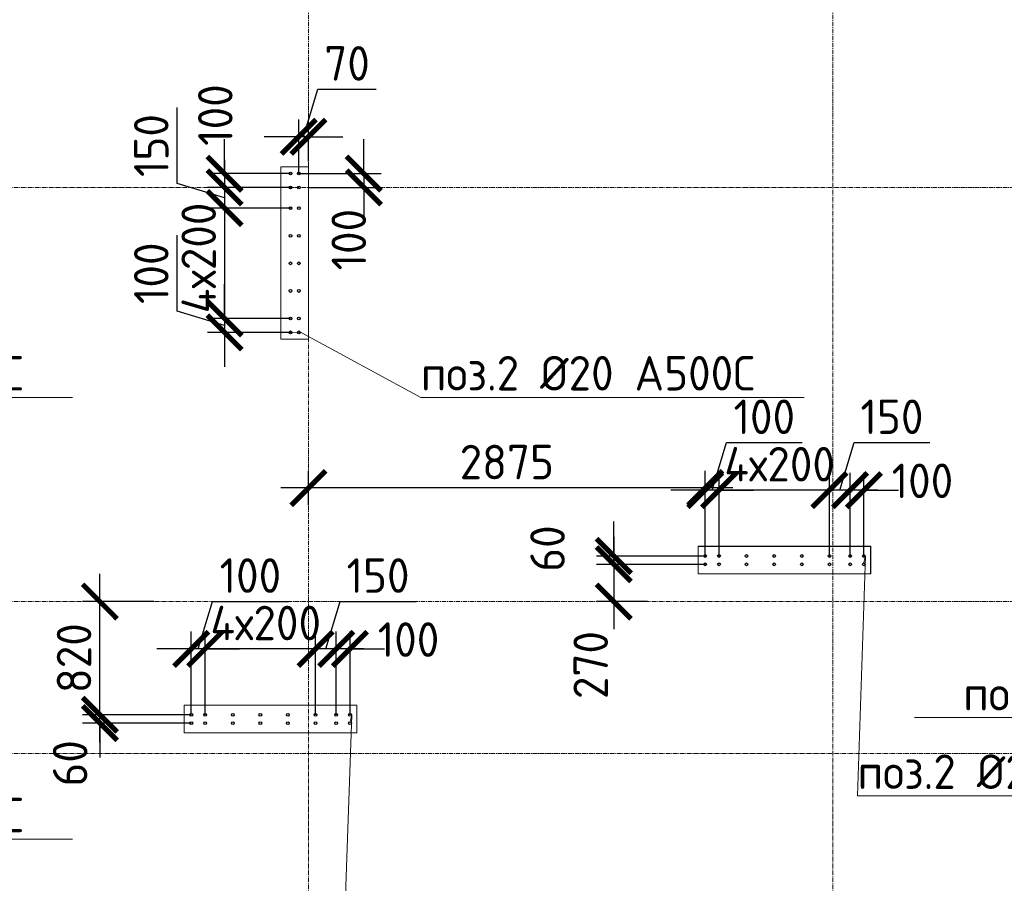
# Model space of a CAD drawing. Header units: millimetres. Extents: x 376598 to 1249954, y -318491 to -22134.
# Tile 432 of 444: x 1230703 to 1237837, y -225228 to -218972. Entities that reach past the tile are written whole.
import ezdxf
from ezdxf import colors
from ezdxf.entities.mleader import LeaderData, LeaderLine
from ezdxf.math import Vec2, Vec3

# ---------------------------------------------------------------- set-up
doc = ezdxf.new("R2010")
doc.units = ezdxf.units.MM
for name, pattern in [('01 Штриховая _4 мм_', [6, 3.5, -2.5]), ('______5', [1100, 800, -100, 100, -100]), ('HIDDEN2', [4.7625, 3.175, -1.5875]), ('осевая', [50.8, 31.75, -6.35, 6.35, -6.35])]:
    doc.linetypes.add(name, pattern=pattern)
for name, color, linetype, lineweight in [('1 Стены', 3, 'Continuous', 30), ('Оси', 40, '______5', 18), ('подоснова', 151, 'Continuous', 5), ('РАЗМЕРЫ', 1, 'Continuous', 9), ('СТЕНЫ', 3, 'Continuous', 30)]:
    doc.layers.add(name, color=color, linetype=linetype, lineweight=lineweight)
doc.styles.add('GOST-2.304_Type-B', font='GOST_Common.ttf')
doc.dimstyles.new('СПДС', dxfattribs={"dimscale": 100, "dimtxt": 2.5, "dimasz": 2.5, "dimexe": 1.25, "dimexo": 0, "dimtad": 1, "dimdec": 0, "dimtxsty": 'GOST-2.304_Type-B', "dimblk": 'ARCHTICK', "dimcen": 2.5, "dimdle": 2, "dimadec": 0, "dimazin": 2, "dimtfac": 0.75, "dimtdec": 0, "dimtmove": 1, "dimatfit": 3, "dimfxl": 1, "dimtolj": 1, "dimarcsym": 1})

# ---------------------------------------------------------------- blocks, each defined once
blk = doc.blocks.new('оси 2.2-2.3')
at = {"layer": 'Оси', "color": 16, "linetype": 'осевая', "lineweight": 0, "transparency": 33554687}
for p, q in [((511254.9, -104267.9), (511254.9, -134893.5)), ((515054.9, -104267.9), (515054.9, -134893.5)), ((468076.3, -113595.4), (524372.9, -113595.4)), ((468076.3, -116595.4), (524372.9, -116595.4)), ((468076.3, -117695.4), (524372.9, -117695.4))]:
    blk.add_line(p, q, dxfattribs=at)
blk = doc.blocks.new('стены тп')
at = {"layer": '1 Стены', "color": 252, "linetype": 'HIDDEN2', "lineweight": 0, "true_color": 0x939598}
for p, q in [((899270.3, -194475.6), (899190.3, -194475.6)), ((899190.3, -194475.6), (899190.3, -194595.6)), ((899390.3, -194475.6), (899270.3, -194475.6)), ((899390.3, -195725.6), (899390.3, -194475.6)), ((899190.3, -194595.6), (899190.3, -195725.6)), ((899190.3, -195725.6), (899310.3, -195725.6)), ((899310.3, -195725.6), (899390.3, -195725.6)), ((903464.2, -197225.5), (902214.2, -197225.5)), ((902214.2, -197225.5), (902214.2, -197425.5)), ((903464.2, -197425.5), (903464.2, -197225.5)), ((902214.2, -197425.5), (903464.2, -197425.5)), ((899740.6, -198375.6), (898490.6, -198375.6)), ((898490.6, -198375.6), (898490.6, -198575.6)), ((899740.6, -198575.6), (899740.6, -198375.6)), ((898490.6, -198575.6), (899740.6, -198575.6))]:
    blk.add_line(p, q, dxfattribs=at)
blk = doc.blocks.new('_None')
blk = doc.blocks.new('_ArchTick')
at = {"color": 0, "linetype": 'ByBlock', "const_width": 0.15}
blk.add_lwpolyline([(-0.5, -0.5), (0.5, 0.5)], dxfattribs=at)
blk = doc.blocks.new('*D3029')
at = {"layer": 'DEFPOINTS', "color": 0, "lineweight": 0, "transparency": 16777216}
for p in [(1232725.1, -219820), (1232794.6, -219998.9), (1232725.1, -220087.2, -360)]:
    blk.add_point(p, dxfattribs=at)
at = {"layer": 'РАЗМЕРЫ', "color": 0, "lineweight": -2, "transparency": 16777216}
for p, q in [((1232759.9, -219820), (1232863, -219476.2)), ((1232863, -219476.2), (1233286.9, -219476.2)), ((1232725.1, -220087.2), (1232725.1, -219695)), ((1232794.6, -219998.9), (1232794.6, -219695)), ((1232725.1, -219820), (1232475.1, -219820)), ((1232794.6, -219820), (1232725.1, -219820)), ((1232794.6, -219820), (1232725.1, -219820)), ((1232794.6, -219820), (1233044.6, -219820))]:
    blk.add_line(p, q, dxfattribs=at)
at = {"layer": 'РАЗМЕРЫ', "color": 0, "lineweight": -2, "transparency": 16777216, "xscale": 250, "yscale": 250, "zscale": 250}
blk.add_blockref('_ArchTick', (1232725.1, -219820), dxfattribs=at)
at = {"layer": 'РАЗМЕРЫ', "color": 0, "lineweight": -2, "transparency": 16777216, "xscale": 250, "yscale": 250, "zscale": 250, "rotation": 180}
blk.add_blockref('_ArchTick', (1232794.6, -219820), dxfattribs=at)
at = {"layer": 'РАЗМЕРЫ', "color": 0, "lineweight": 0, "transparency": 16777216, "insert": (1233075, -219288.7), "char_height": 250, "attachment_point": 5, "style": 'GOST-2.304_Type-B'}
blk.add_mtext('\\A1;70', dxfattribs=at)
blk = doc.blocks.new('*D3030')
at = {"layer": 'DEFPOINTS', "color": 0, "lineweight": 0, "transparency": 16777216}
for p in [(1232725.1, -220087.2), (1232794.6, -220187.2), (1233196.3, -220187.2)]:
    blk.add_point(p, dxfattribs=at)
at = {"layer": 'РАЗМЕРЫ', "color": 0, "lineweight": -2, "transparency": 16777216}
for p, q in [((1233196.3, -220087.2), (1233196.3, -219837.2)), ((1232725.1, -220087.2), (1233321.3, -220087.2)), ((1233196.3, -220087.2), (1233196.3, -220187.2)), ((1232794.6, -220187.2), (1233321.3, -220187.2)), ((1233196.3, -220187.2), (1233196.3, -220437.2))]:
    blk.add_line(p, q, dxfattribs=at)
at = {"layer": 'РАЗМЕРЫ', "color": 0, "lineweight": -2, "transparency": 16777216, "xscale": 250, "yscale": 250, "zscale": 250}
for p, rotation in [((1233196.3, -220087.2), 270), ((1233196.3, -220187.2), 90)]:
    blk.add_blockref('_ArchTick', p, dxfattribs=dict(at, rotation=rotation))
at = {"layer": 'РАЗМЕРЫ', "color": 0, "lineweight": 0, "transparency": 16777216, "insert": (1233087.5, -220565.7), "char_height": 250, "attachment_point": 5, "rotation": 90, "style": 'GOST-2.304_Type-B'}
blk.add_mtext('\\A1;100', dxfattribs=at)
blk = doc.blocks.new('*D3031')
at = {"layer": 'DEFPOINTS', "color": 0, "lineweight": 0, "transparency": 16777216}
for p in [(1232795.1, -222364.1), (1232795.1, -222489.1, -360), (1235670.1, -222857.2)]:
    blk.add_point(p, dxfattribs=at)
at = {"layer": 'РАЗМЕРЫ', "color": 0, "lineweight": -2, "transparency": 16777216}
for p, q in [((1232795.1, -222489.1), (1232795.1, -222239.1)), ((1235670.1, -222857.2), (1235670.1, -222239.1)), ((1235870.1, -222364.1), (1232595.1, -222364.1))]:
    blk.add_line(p, q, dxfattribs=at)
at = {"layer": 'РАЗМЕРЫ', "color": 0, "lineweight": -2, "transparency": 16777216, "xscale": 250, "yscale": 250, "zscale": 250, "rotation": 180}
blk.add_blockref('_ArchTick', (1232795.1, -222364.1), dxfattribs=at)
at = {"layer": 'РАЗМЕРЫ', "color": 0, "lineweight": -2, "transparency": 16777216, "xscale": 250, "yscale": 250, "zscale": 250}
blk.add_blockref('_ArchTick', (1235670.1, -222364.1), dxfattribs=at)
at = {"layer": 'РАЗМЕРЫ', "color": 0, "lineweight": 0, "transparency": 16777216, "insert": (1234232.6, -222176.6), "char_height": 250, "attachment_point": 5, "style": 'GOST-2.304_Type-B'}
blk.add_mtext('\\A1;2875', dxfattribs=at)
blk = doc.blocks.new('*D3081')
at = {"layer": 'DEFPOINTS', "color": 0, "lineweight": 0, "transparency": 16777216}
for p in [(1235007.8, -222857.2), (1235670.1, -222857.2), (1235670.1, -222917.5)]:
    blk.add_point(p, dxfattribs=at)
at = {"layer": 'РАЗМЕРЫ', "color": 0, "lineweight": -2, "transparency": 16777216}
for p, q in [((1235007.8, -222857.2), (1235007.8, -222607.2)), ((1235670.1, -222857.2), (1234882.8, -222857.2)), ((1235007.8, -222917.5), (1235007.8, -222857.2)), ((1235670.1, -222917.5), (1234882.8, -222917.5)), ((1235007.8, -222917.5), (1235007.8, -223167.5))]:
    blk.add_line(p, q, dxfattribs=at)
at = {"layer": 'РАЗМЕРЫ', "color": 0, "lineweight": -2, "transparency": 16777216, "xscale": 250, "yscale": 250, "zscale": 250}
for p, rotation in [((1235007.8, -222857.2), 270), ((1235007.8, -222917.5), 90)]:
    blk.add_blockref('_ArchTick', p, dxfattribs=dict(at, rotation=rotation))
at = {"layer": 'РАЗМЕРЫ', "color": 0, "lineweight": 0, "transparency": 16777216, "insert": (1234527.8, -222802.9), "char_height": 250, "attachment_point": 5, "rotation": 90, "style": 'GOST-2.304_Type-B'}
blk.add_mtext('\\A1;60', dxfattribs=at)
blk = doc.blocks.new('*D3350')
at = {"layer": 'DEFPOINTS', "color": 0, "lineweight": 0, "transparency": 16777216}
for p in [(1236720.1, -222379.8), (1236720.1, -222857.2), (1236820.1, -222857.2)]:
    blk.add_point(p, dxfattribs=at)
at = {"layer": 'РАЗМЕРЫ', "color": 0, "lineweight": -2, "transparency": 16777216}
for p, q in [((1236720.1, -222857.2), (1236720.1, -222254.8)), ((1236820.1, -222857.2), (1236820.1, -222254.8)), ((1236720.1, -222379.8), (1236470.1, -222379.8)), ((1236820.1, -222379.8), (1236720.1, -222379.8)), ((1236820.1, -222379.8), (1237070.1, -222379.8))]:
    blk.add_line(p, q, dxfattribs=at)
at = {"layer": 'РАЗМЕРЫ', "color": 0, "lineweight": -2, "transparency": 16777216, "xscale": 250, "yscale": 250, "zscale": 250}
blk.add_blockref('_ArchTick', (1236720.1, -222379.8), dxfattribs=at)
at = {"layer": 'РАЗМЕРЫ', "color": 0, "lineweight": -2, "transparency": 16777216, "xscale": 250, "yscale": 250, "zscale": 250, "rotation": 180}
blk.add_blockref('_ArchTick', (1236820.1, -222379.8), dxfattribs=at)
at = {"layer": 'РАЗМЕРЫ', "color": 0, "lineweight": 0, "transparency": 16777216, "insert": (1237244, -222312.5), "char_height": 250, "attachment_point": 5, "style": 'GOST-2.304_Type-B'}
blk.add_mtext('\\A1;100', dxfattribs=at)
blk = doc.blocks.new('*D3351')
at = {"layer": 'DEFPOINTS', "color": 0, "lineweight": 0, "transparency": 16777216}
for p in [(1236570.1, -222379.8), (1236570.1, -222857.2), (1236720.1, -222857.2)]:
    blk.add_point(p, dxfattribs=at)
at = {"layer": 'РАЗМЕРЫ', "color": 0, "lineweight": -2, "transparency": 16777216}
for p, q in [((1236645.1, -222379.8), (1236748.2, -222036.1)), ((1236748.2, -222036.1), (1237298.2, -222036.1)), ((1236570.1, -222857.2), (1236570.1, -222254.8)), ((1236720.1, -222857.2), (1236720.1, -222254.8)), ((1236920.1, -222379.8), (1236370.1, -222379.8))]:
    blk.add_line(p, q, dxfattribs=at)
at = {"layer": 'РАЗМЕРЫ', "color": 0, "lineweight": -2, "transparency": 16777216, "xscale": 250, "yscale": 250, "zscale": 250, "rotation": 180}
blk.add_blockref('_ArchTick', (1236570.1, -222379.8), dxfattribs=at)
at = {"layer": 'РАЗМЕРЫ', "color": 0, "lineweight": -2, "transparency": 16777216, "xscale": 250, "yscale": 250, "zscale": 250}
blk.add_blockref('_ArchTick', (1236720.1, -222379.8), dxfattribs=at)
at = {"layer": 'РАЗМЕРЫ', "color": 0, "lineweight": 0, "transparency": 16777216, "insert": (1237023.2, -221848.6), "char_height": 250, "attachment_point": 5, "style": 'GOST-2.304_Type-B'}
blk.add_mtext('\\A1;150', dxfattribs=at)
blk = doc.blocks.new('*D3352')
at = {"layer": 'DEFPOINTS', "color": 0, "lineweight": 0, "transparency": 16777216}
for p in [(1235770.1, -222379.8), (1235770.1, -222857.2), (1236570.1, -222857.2)]:
    blk.add_point(p, dxfattribs=at)
at = {"layer": 'РАЗМЕРЫ', "color": 0, "lineweight": -2, "transparency": 16777216}
for p, q in [((1235770.1, -222857.2), (1235770.1, -222254.8)), ((1236570.1, -222857.2), (1236570.1, -222254.8)), ((1236770.1, -222379.8), (1235570.1, -222379.8))]:
    blk.add_line(p, q, dxfattribs=at)
at = {"layer": 'РАЗМЕРЫ', "color": 0, "lineweight": -2, "transparency": 16777216, "xscale": 250, "yscale": 250, "zscale": 250, "rotation": 180}
blk.add_blockref('_ArchTick', (1235770.1, -222379.8), dxfattribs=at)
at = {"layer": 'РАЗМЕРЫ', "color": 0, "lineweight": -2, "transparency": 16777216, "xscale": 250, "yscale": 250, "zscale": 250}
blk.add_blockref('_ArchTick', (1236570.1, -222379.8), dxfattribs=at)
at = {"layer": 'РАЗМЕРЫ', "color": 0, "lineweight": 0, "transparency": 16777216, "insert": (1236209.1, -222192.3), "char_height": 250, "attachment_point": 5, "style": 'GOST-2.304_Type-B'}
blk.add_mtext('\\A1;4х200', dxfattribs=at)
blk = doc.blocks.new('*D3353')
at = {"layer": 'DEFPOINTS', "color": 0, "lineweight": 0, "transparency": 16777216}
for p in [(1235670.1, -222379.8), (1235670.1, -222857.2), (1235770.1, -222857.2)]:
    blk.add_point(p, dxfattribs=at)
at = {"layer": 'РАЗМЕРЫ', "color": 0, "lineweight": -2, "transparency": 16777216}
for p, q in [((1235720.1, -222379.8), (1235823.2, -222036.1)), ((1235823.2, -222036.1), (1236373.2, -222036.1)), ((1235670.1, -222857.2), (1235670.1, -222254.8)), ((1235770.1, -222857.2), (1235770.1, -222254.8)), ((1235670.1, -222379.8), (1235420.1, -222379.8)), ((1235770.1, -222379.8), (1235670.1, -222379.8)), ((1235770.1, -222379.8), (1235670.1, -222379.8)), ((1235770.1, -222379.8), (1236020.1, -222379.8))]:
    blk.add_line(p, q, dxfattribs=at)
at = {"layer": 'РАЗМЕРЫ', "color": 0, "lineweight": -2, "transparency": 16777216, "xscale": 250, "yscale": 250, "zscale": 250}
blk.add_blockref('_ArchTick', (1235670.1, -222379.8), dxfattribs=at)
at = {"layer": 'РАЗМЕРЫ', "color": 0, "lineweight": -2, "transparency": 16777216, "xscale": 250, "yscale": 250, "zscale": 250, "rotation": 180}
blk.add_blockref('_ArchTick', (1235770.1, -222379.8), dxfattribs=at)
at = {"layer": 'РАЗМЕРЫ', "color": 0, "lineweight": 0, "transparency": 16777216, "insert": (1236098.2, -221848.6), "char_height": 250, "attachment_point": 5, "style": 'GOST-2.304_Type-B'}
blk.add_mtext('\\A1;100', dxfattribs=at)
blk = doc.blocks.new('*D3034')
at = {"layer": 'DEFPOINTS', "color": 0, "lineweight": 0, "transparency": 16777216}
for p in [(1231284.2, -224007.3), (1231946.5, -224007.3), (1231946.5, -224067.6)]:
    blk.add_point(p, dxfattribs=at)
at = {"layer": 'РАЗМЕРЫ', "color": 0, "lineweight": -2, "transparency": 16777216}
for p, q in [((1231284.2, -224007.3), (1231284.2, -223757.3)), ((1231946.5, -224007.3), (1231159.2, -224007.3)), ((1231284.2, -224067.6), (1231284.2, -224007.3)), ((1231946.5, -224067.6), (1231159.2, -224067.6)), ((1231284.2, -224067.6), (1231284.2, -224317.6))]:
    blk.add_line(p, q, dxfattribs=at)
at = {"layer": 'РАЗМЕРЫ', "color": 0, "lineweight": -2, "transparency": 16777216, "xscale": 250, "yscale": 250, "zscale": 250}
for p, rotation in [((1231284.2, -224007.3), 270), ((1231284.2, -224067.6), 90)]:
    blk.add_blockref('_ArchTick', p, dxfattribs=dict(at, rotation=rotation))
at = {"layer": 'РАЗМЕРЫ', "color": 0, "lineweight": 0, "transparency": 16777216, "insert": (1231068.1, -224358.9), "char_height": 250, "attachment_point": 5, "rotation": 90, "style": 'GOST-2.304_Type-B'}
blk.add_mtext('\\A1;60', dxfattribs=at)
blk = doc.blocks.new('*D3284')
at = {"layer": 'DEFPOINTS', "color": 0, "lineweight": 0, "transparency": 16777216}
for p in [(1232996.5, -223529.9), (1232996.5, -224007.3), (1233096.5, -224007.3)]:
    blk.add_point(p, dxfattribs=at)
at = {"layer": 'РАЗМЕРЫ', "color": 0, "lineweight": -2, "transparency": 16777216}
for p, q in [((1232996.5, -224007.3), (1232996.5, -223404.9)), ((1233096.5, -224007.3), (1233096.5, -223404.9)), ((1232996.5, -223529.9), (1232746.5, -223529.9)), ((1233096.5, -223529.9), (1232996.5, -223529.9)), ((1233096.5, -223529.9), (1233346.5, -223529.9))]:
    blk.add_line(p, q, dxfattribs=at)
at = {"layer": 'РАЗМЕРЫ', "color": 0, "lineweight": -2, "transparency": 16777216, "xscale": 250, "yscale": 250, "zscale": 250}
blk.add_blockref('_ArchTick', (1232996.5, -223529.9), dxfattribs=at)
at = {"layer": 'РАЗМЕРЫ', "color": 0, "lineweight": -2, "transparency": 16777216, "xscale": 250, "yscale": 250, "zscale": 250, "rotation": 180}
blk.add_blockref('_ArchTick', (1233096.5, -223529.9), dxfattribs=at)
at = {"layer": 'РАЗМЕРЫ', "color": 0, "lineweight": 0, "transparency": 16777216, "insert": (1233520.4, -223462.6), "char_height": 250, "attachment_point": 5, "style": 'GOST-2.304_Type-B'}
blk.add_mtext('\\A1;100', dxfattribs=at)
blk = doc.blocks.new('*D3285')
at = {"layer": 'DEFPOINTS', "color": 0, "lineweight": 0, "transparency": 16777216}
for p in [(1232846.5, -223529.9), (1232846.5, -224007.3), (1232996.5, -224007.3)]:
    blk.add_point(p, dxfattribs=at)
at = {"layer": 'РАЗМЕРЫ', "color": 0, "lineweight": -2, "transparency": 16777216}
for p, q in [((1232921.5, -223529.9), (1233024.6, -223186.2)), ((1233024.6, -223186.2), (1233574.6, -223186.2)), ((1232846.5, -224007.3), (1232846.5, -223404.9)), ((1232996.5, -224007.3), (1232996.5, -223404.9)), ((1233196.5, -223529.9), (1232646.5, -223529.9))]:
    blk.add_line(p, q, dxfattribs=at)
at = {"layer": 'РАЗМЕРЫ', "color": 0, "lineweight": -2, "transparency": 16777216, "xscale": 250, "yscale": 250, "zscale": 250, "rotation": 180}
blk.add_blockref('_ArchTick', (1232846.5, -223529.9), dxfattribs=at)
at = {"layer": 'РАЗМЕРЫ', "color": 0, "lineweight": -2, "transparency": 16777216, "xscale": 250, "yscale": 250, "zscale": 250}
blk.add_blockref('_ArchTick', (1232996.5, -223529.9), dxfattribs=at)
at = {"layer": 'РАЗМЕРЫ', "color": 0, "lineweight": 0, "transparency": 16777216, "insert": (1233299.6, -222998.7), "char_height": 250, "attachment_point": 5, "style": 'GOST-2.304_Type-B'}
blk.add_mtext('\\A1;150', dxfattribs=at)
blk = doc.blocks.new('*D3286')
at = {"layer": 'DEFPOINTS', "color": 0, "lineweight": 0, "transparency": 16777216}
for p in [(1232046.5, -223529.9), (1232046.5, -224007.3), (1232846.5, -224007.3)]:
    blk.add_point(p, dxfattribs=at)
at = {"layer": 'РАЗМЕРЫ', "color": 0, "lineweight": -2, "transparency": 16777216}
for p, q in [((1232046.5, -224007.3), (1232046.5, -223404.9)), ((1232846.5, -224007.3), (1232846.5, -223404.9)), ((1233046.5, -223529.9), (1231846.5, -223529.9))]:
    blk.add_line(p, q, dxfattribs=at)
at = {"layer": 'РАЗМЕРЫ', "color": 0, "lineweight": -2, "transparency": 16777216, "xscale": 250, "yscale": 250, "zscale": 250, "rotation": 180}
blk.add_blockref('_ArchTick', (1232046.5, -223529.9), dxfattribs=at)
at = {"layer": 'РАЗМЕРЫ', "color": 0, "lineweight": -2, "transparency": 16777216, "xscale": 250, "yscale": 250, "zscale": 250}
blk.add_blockref('_ArchTick', (1232846.5, -223529.9), dxfattribs=at)
at = {"layer": 'РАЗМЕРЫ', "color": 0, "lineweight": 0, "transparency": 16777216, "insert": (1232485.5, -223342.4), "char_height": 250, "attachment_point": 5, "style": 'GOST-2.304_Type-B'}
blk.add_mtext('\\A1;4х200', dxfattribs=at)
blk = doc.blocks.new('*D3287')
at = {"layer": 'DEFPOINTS', "color": 0, "lineweight": 0, "transparency": 16777216}
for p in [(1231946.5, -223529.9), (1231946.5, -224007.3), (1232046.5, -224007.3)]:
    blk.add_point(p, dxfattribs=at)
at = {"layer": 'РАЗМЕРЫ', "color": 0, "lineweight": -2, "transparency": 16777216}
for p, q in [((1231996.5, -223529.9), (1232099.6, -223186.2)), ((1232099.6, -223186.2), (1232649.6, -223186.2)), ((1231946.5, -224007.3), (1231946.5, -223404.9)), ((1232046.5, -224007.3), (1232046.5, -223404.9)), ((1231946.5, -223529.9), (1231696.5, -223529.9)), ((1232046.5, -223529.9), (1231946.5, -223529.9)), ((1232046.5, -223529.9), (1231946.5, -223529.9)), ((1232046.5, -223529.9), (1232296.5, -223529.9))]:
    blk.add_line(p, q, dxfattribs=at)
at = {"layer": 'РАЗМЕРЫ', "color": 0, "lineweight": -2, "transparency": 16777216, "xscale": 250, "yscale": 250, "zscale": 250}
blk.add_blockref('_ArchTick', (1231946.5, -223529.9), dxfattribs=at)
at = {"layer": 'РАЗМЕРЫ', "color": 0, "lineweight": -2, "transparency": 16777216, "xscale": 250, "yscale": 250, "zscale": 250, "rotation": 180}
blk.add_blockref('_ArchTick', (1232046.5, -223529.9), dxfattribs=at)
at = {"layer": 'РАЗМЕРЫ', "color": 0, "lineweight": 0, "transparency": 16777216, "insert": (1232374.6, -222998.7), "char_height": 250, "attachment_point": 5, "style": 'GOST-2.304_Type-B'}
blk.add_mtext('\\A1;100', dxfattribs=at)
blk = doc.blocks.new('*D3036')
at = {"layer": 'DEFPOINTS', "color": 0, "lineweight": 0, "transparency": 16777216}
for p in [(1235670.1, -222917.5, 360), (1235007.8, -223187.2), (1235250.9, -223187.2)]:
    blk.add_point(p, dxfattribs=at)
at = {"layer": 'РАЗМЕРЫ', "color": 0, "lineweight": -2, "transparency": 16777216}
for p, q in [((1235007.8, -222717.5), (1235007.8, -223387.2)), ((1235670.1, -222917.5), (1234882.8, -222917.5)), ((1235250.9, -223187.2), (1234882.8, -223187.2))]:
    blk.add_line(p, q, dxfattribs=at)
at = {"layer": 'РАЗМЕРЫ', "color": 0, "lineweight": -2, "transparency": 16777216, "xscale": 250, "yscale": 250, "zscale": 250}
for p, rotation in [((1235007.8, -222917.5), 90), ((1235007.8, -223187.2), 270)]:
    blk.add_blockref('_ArchTick', p, dxfattribs=dict(at, rotation=rotation))
at = {"layer": 'РАЗМЕРЫ', "color": 0, "lineweight": 0, "transparency": 16777216, "insert": (1234840.5, -223647), "char_height": 250, "attachment_point": 5, "rotation": 90, "style": 'GOST-2.304_Type-B'}
blk.add_mtext('\\A1;270', dxfattribs=at)
blk = doc.blocks.new('*D3038')
at = {"layer": 'DEFPOINTS', "color": 0, "lineweight": 0, "transparency": 16777216}
for p in [(1232665, -220087.2), (1232187.6, -220187.2), (1232665, -220187.2)]:
    blk.add_point(p, dxfattribs=at)
at = {"layer": 'РАЗМЕРЫ', "color": 0, "lineweight": -2, "transparency": 16777216}
for p, q in [((1232187.6, -220087.2), (1232187.6, -219837.2)), ((1232665, -220087.2), (1232062.6, -220087.2)), ((1232187.6, -220087.2), (1232187.6, -220187.2)), ((1232665, -220187.2), (1232062.6, -220187.2)), ((1232187.6, -220187.2), (1232187.6, -220437.2))]:
    blk.add_line(p, q, dxfattribs=at)
at = {"layer": 'РАЗМЕРЫ', "color": 0, "lineweight": -2, "transparency": 16777216, "xscale": 250, "yscale": 250, "zscale": 250}
for p, rotation in [((1232187.6, -220087.2), 270), ((1232187.6, -220187.2), 90)]:
    blk.add_blockref('_ArchTick', p, dxfattribs=dict(at, rotation=rotation))
at = {"layer": 'РАЗМЕРЫ', "color": 0, "lineweight": 0, "transparency": 16777216, "insert": (1232120.3, -219663.2), "char_height": 250, "attachment_point": 5, "rotation": 90, "style": 'GOST-2.304_Type-B'}
blk.add_mtext('\\A1;100', dxfattribs=at)
blk = doc.blocks.new('*D3039')
at = {"layer": 'DEFPOINTS', "color": 0, "lineweight": 0, "transparency": 16777216}
for p in [(1232665, -220187.2), (1232187.6, -220337.2), (1232665, -220337.2)]:
    blk.add_point(p, dxfattribs=at)
at = {"layer": 'РАЗМЕРЫ', "color": 0, "lineweight": -2, "transparency": 16777216}
for p, q in [((1231843.9, -220159), (1231843.9, -219609)), ((1232187.6, -219987.2), (1232187.6, -220537.2)), ((1232187.6, -220262.2), (1231843.9, -220159)), ((1232665, -220187.2), (1232062.6, -220187.2)), ((1232665, -220337.2), (1232062.6, -220337.2))]:
    blk.add_line(p, q, dxfattribs=at)
at = {"layer": 'РАЗМЕРЫ', "color": 0, "lineweight": -2, "transparency": 16777216, "xscale": 250, "yscale": 250, "zscale": 250}
for p, rotation in [((1232187.6, -220187.2), 90), ((1232187.6, -220337.2), 270)]:
    blk.add_blockref('_ArchTick', p, dxfattribs=dict(at, rotation=rotation))
at = {"layer": 'РАЗМЕРЫ', "color": 0, "lineweight": 0, "transparency": 16777216, "insert": (1231656.4, -219884), "char_height": 250, "attachment_point": 5, "rotation": 90, "style": 'GOST-2.304_Type-B'}
blk.add_mtext('\\A1;150', dxfattribs=at)
blk = doc.blocks.new('*D3040')
at = {"layer": 'DEFPOINTS', "color": 0, "lineweight": 0, "transparency": 16777216}
for p in [(1232665, -220337.2), (1232187.6, -221137.2), (1232665, -221137.2)]:
    blk.add_point(p, dxfattribs=at)
at = {"layer": 'РАЗМЕРЫ', "color": 0, "lineweight": -2, "transparency": 16777216}
for p, q in [((1232187.6, -220137.2), (1232187.6, -221337.2)), ((1232665, -220337.2), (1232062.6, -220337.2)), ((1232665, -221137.2), (1232062.6, -221137.2))]:
    blk.add_line(p, q, dxfattribs=at)
at = {"layer": 'РАЗМЕРЫ', "color": 0, "lineweight": -2, "transparency": 16777216, "xscale": 250, "yscale": 250, "zscale": 250}
for p, rotation in [((1232187.6, -220337.2), 90), ((1232187.6, -221137.2), 270)]:
    blk.add_blockref('_ArchTick', p, dxfattribs=dict(at, rotation=rotation))
at = {"layer": 'РАЗМЕРЫ', "color": 0, "lineweight": 0, "transparency": 16777216, "insert": (1232000.1, -220698.2), "char_height": 250, "attachment_point": 5, "rotation": 90, "style": 'GOST-2.304_Type-B'}
blk.add_mtext('\\A1;4х200', dxfattribs=at)
blk = doc.blocks.new('*D3041')
at = {"layer": 'DEFPOINTS', "color": 0, "lineweight": 0, "transparency": 16777216}
for p in [(1232665, -221137.2), (1232187.6, -221237.2), (1232665, -221237.2)]:
    blk.add_point(p, dxfattribs=at)
at = {"layer": 'РАЗМЕРЫ', "color": 0, "lineweight": -2, "transparency": 16777216}
for p, q in [((1231843.9, -221084), (1231843.9, -220534)), ((1232187.6, -221137.2), (1232187.6, -220887.2)), ((1232187.6, -221187.2), (1231843.9, -221084)), ((1232665, -221137.2), (1232062.6, -221137.2)), ((1232187.6, -221137.2), (1232187.6, -221237.2)), ((1232187.6, -221137.2), (1232187.6, -221237.2)), ((1232665, -221237.2), (1232062.6, -221237.2)), ((1232187.6, -221237.2), (1232187.6, -221487.2))]:
    blk.add_line(p, q, dxfattribs=at)
at = {"layer": 'РАЗМЕРЫ', "color": 0, "lineweight": -2, "transparency": 16777216, "xscale": 250, "yscale": 250, "zscale": 250}
for p, rotation in [((1232187.6, -221137.2), 270), ((1232187.6, -221237.2), 90)]:
    blk.add_blockref('_ArchTick', p, dxfattribs=dict(at, rotation=rotation))
at = {"layer": 'РАЗМЕРЫ', "color": 0, "lineweight": 0, "transparency": 16777216, "insert": (1231656.4, -220809), "char_height": 250, "attachment_point": 5, "rotation": 90, "style": 'GOST-2.304_Type-B'}
blk.add_mtext('\\A1;100', dxfattribs=at)
blk = doc.blocks.new('стены  тп')
at = {"layer": 'СТЕНЫ', "color": 251, "linetype": '01 Штриховая _4 мм_', "lineweight": 0, "true_color": 0x636466}
for p, q in [((579392, -323575.7, 3100), (579312, -323575.7, 3100)), ((579312, -323575.7, 3100), (579312, -323695.7, 3100)), ((579512, -323575.7, 3100), (579392, -323575.7, 3100)), ((579512, -324825.7, 3100), (579512, -323575.7, 3100)), ((579312, -323695.7, 3100), (579312, -324825.7, 3100)), ((579312, -324825.7, 3100), (579432, -324825.7, 3100)), ((579432, -324825.7, 3100), (579512, -324825.7, 3100)), ((583586.9, -326325.6, 3100), (582336.9, -326325.6, 3100)), ((582336.9, -326325.6, 3100), (582336.9, -326525.6, 3100)), ((583586.9, -326525.6, 3100), (583586.9, -326325.6, 3100)), ((582336.9, -326525.6, 3100), (583586.9, -326525.6, 3100)), ((579862.3, -327475.7, 3100), (578612.3, -327475.7, 3100)), ((578612.3, -327475.7, 3100), (578612.3, -327675.7, 3100)), ((579862.3, -327675.7, 3100), (579862.3, -327475.7, 3100)), ((578612.3, -327675.7, 3100), (579862.3, -327675.7, 3100))]:
    blk.add_line(p, q, dxfattribs=at)
blk = doc.blocks.new('*D3498')
at = {"layer": 'DEFPOINTS', "color": 0, "lineweight": 0, "transparency": 16777216}
for p in [(1231284.2, -223187.2), (1231675.3, -223187.2), (1231861.2, -224007.3, 360)]:
    blk.add_point(p, dxfattribs=at)
at = {"layer": 'РАЗМЕРЫ', "color": 0, "lineweight": -2, "transparency": 16777216}
for p, q in [((1231284.2, -224207.3), (1231284.2, -222987.2)), ((1231675.3, -223187.2), (1231159.2, -223187.2)), ((1231861.2, -224007.3), (1231159.2, -224007.3))]:
    blk.add_line(p, q, dxfattribs=at)
at = {"layer": 'РАЗМЕРЫ', "color": 0, "lineweight": -2, "transparency": 16777216, "xscale": 250, "yscale": 250, "zscale": 250}
for p, rotation in [((1231284.2, -223187.2), 90), ((1231284.2, -224007.3), 270)]:
    blk.add_blockref('_ArchTick', p, dxfattribs=dict(at, rotation=rotation))
at = {"layer": 'РАЗМЕРЫ', "color": 0, "lineweight": 0, "transparency": 16777216, "insert": (1231096.7, -223597.2), "char_height": 250, "attachment_point": 5, "rotation": 90, "style": 'GOST-2.304_Type-B'}
blk.add_mtext('\\A1;820', dxfattribs=at)

msp = doc.modelspace()

# ---------------------------------------------------------------- linework, layer by layer
at = {"layer": '1 Стены', "color": 252, "lineweight": 0, "true_color": 0x939598}
for p, q in [((1232794.9, -220037.2), (1232594.8, -220037.2)), ((1232594.8, -220037.2), (1232794.8, -220037.2)), ((1232794.8, -221287.2), (1232794.8, -220037.2)), ((1232794.8, -220037.2), (1232794.8, -221287.2)), ((1232794.9, -221287.2), (1232794.9, -220037.2)), ((1232594.8, -221287.2), (1232794.9, -221287.2)), ((1232794.8, -221287.2), (1232594.8, -221287.2)), ((1232794.8, -221287.2), (1232594.8, -221287.2)), ((1236870.1, -222787.2), (1235620.1, -222787.2)), ((1235620.1, -222787.2), (1235620.1, -222987.2)), ((1235620.1, -222987.2), (1235620.1, -222787.2)), ((1236870.1, -222987.2), (1236870.1, -222787.2)), ((1235620.1, -222987.2), (1236870.1, -222987.2)), ((1233145, -223937.2), (1231895, -223937.2)), ((1231895, -223937.2), (1231895, -224137.2)), ((1231895, -224137.2), (1231895, -223937.2)), ((1233145, -224137.2), (1233145, -223937.2)), ((1231895, -224137.2), (1233145, -224137.2))]:
    msp.add_line(p, q, dxfattribs=at)
at = {"layer": 'РАЗМЕРЫ', "color": 1}
msp.add_line((1231895, -223937.2), (1233145, -223937.2), dxfattribs=at)
at = {"layer": 'РАЗМЕРЫ', "color": 6, "linetype": 'Continuous', "lineweight": 30}
for centre in [(1232665, -220087.2), (1232725.3, -220087.2), (1232665, -220187.2), (1232725.3, -220187.2), (1232665, -220337.2), (1232725.3, -220337.2), (1232665, -220537.2), (1232725.3, -220537.2), (1232665, -220737.2), (1232725.3, -220737.2), (1232665, -220937.2), (1232725.3, -220937.2), (1232665, -221137.2), (1232725.3, -221137.2), (1232665, -221237.2), (1232725.3, -221237.2), (1235670.1, -222857.2), (1235770.1, -222857.2), (1235970.1, -222857.2), (1236170.1, -222857.2), (1236370.1, -222857.2), (1236570.1, -222857.2), (1236720.1, -222857.2), (1236820.1, -222857.2), (1235670.1, -222917.5), (1235770.1, -222917.5), (1235970.1, -222917.5), (1236170.1, -222917.5), (1236370.1, -222917.5), (1236570.1, -222917.5), (1236720.1, -222917.5), (1236820.1, -222917.5), (1231946.5, -224007.3), (1232046.5, -224007.3), (1232246.5, -224007.3), (1232446.5, -224007.3), (1232646.5, -224007.3), (1232846.5, -224007.3), (1232996.5, -224007.3), (1233096.5, -224007.3), (1231946.5, -224067.6), (1232046.5, -224067.6), (1232246.5, -224067.6), (1232446.5, -224067.6), (1232646.5, -224067.6), (1232846.5, -224067.6), (1232996.5, -224067.6), (1233096.5, -224067.6)]:
    msp.add_circle(centre, 10, dxfattribs=at)

# ---------------------------------------------------------------- block references
at = {"layer": 'РАЗМЕРЫ', "color": 1}
for name, p in [('оси 2.2-2.3', (721540.1, -106591.8)), ('стены тп', (333404.4, -25561.5))]:
    msp.add_blockref(name, p, dxfattribs=at)
at = {"layer": 'РАЗМЕРЫ'}
msp.add_blockref('стены  тп', (653282.7, 103538.6, -3100), dxfattribs=at)

# ---------------------------------------------------------------- dimensions: what is measured, and where the dimension line sits
at = {"layer": 'РАЗМЕРЫ', "lineweight": 0}
for base, p1, p2, picture, middle in [((1232725.1436, -219819.9611, 360), (1232794.6496, -219998.8836, 360), (1232725.1436, -220087.1685), '*D3029', (1232925.5216, -219288.7111, 360)), ((1232795.1, -222364.1), (1235670.1, -222857.2), (1232795.1, -222489.1, -360), '*D3031', (1234232.6, -222176.6))]:
    dim = msp.add_linear_dim(base=base, p1=p1, p2=p2, dimstyle='СПДС', dxfattribs=at)
    dim.commit()
    dim.dimension.update_dxf_attribs({"geometry": picture, "text_midpoint": middle})
at = {"layer": 'РАЗМЕРЫ', "color": 1, "lineweight": 0}
for base, p1, p2, picture, middle in [((1232187.6, -220187.2), (1232665, -220087.2), (1232665, -220187.2), '*D3038', (1232307.8, -219663.2)), ((1235007.8, -223187.2), (1235670.1, -222917.5, 360), (1235250.9, -223187.2), '*D3036', (1235028, -223647))]:
    dim = msp.add_linear_dim(base=base, p1=p1, p2=p2, angle=90, dimstyle='СПДС', dxfattribs=at)
    dim.commit()
    dim.dimension.update_dxf_attribs({"geometry": picture, "text_midpoint": middle, "dimtype": 160})
for base, p1, p2, picture, middle in [((1232187.6, -220337.2), (1232665, -220187.2), (1232665, -220337.2), '*D3039', (1231656.4, -220096.5)), ((1232187.6, -221237.2), (1232665, -221137.2), (1232665, -221237.2), '*D3041', (1231656.4, -221021.5))]:
    dim = msp.add_linear_dim(base=base, p1=p1, p2=p2, angle=90, dimstyle='СПДС', dxfattribs=at)
    dim.commit()
    dim.dimension.update_dxf_attribs({"geometry": picture, "text_midpoint": middle})
at = {"layer": 'РАЗМЕРЫ', "lineweight": 0}
for base, p1, p2, picture, middle in [((1233196.3, -220187.2), (1232725.1, -220087.2), (1232794.6, -220187.2), '*D3030', (1233275, -220565.7)), ((1235007.8, -222857.2, 360), (1235670.1, -222917.5, 360), (1235670.1, -222857.2, 360), '*D3081', (1234715.3, -222802.9, 360)), ((1231284.2, -224007.3, 360), (1231946.5, -224067.6, 360), (1231946.5, -224007.3, 360), '*D3034', (1231255.6, -224358.9, 360))]:
    dim = msp.add_linear_dim(base=base, p1=p1, p2=p2, angle=90, dimstyle='СПДС', dxfattribs=at)
    dim.commit()
    dim.dimension.update_dxf_attribs({"geometry": picture, "text_midpoint": middle, "dimtype": 160})
at = {"layer": 'РАЗМЕРЫ', "color": 1, "lineweight": 0}
dim = msp.add_linear_dim(base=(1232187.6, -221137.2), p1=(1232665, -220337.2), p2=(1232665, -221137.2), angle=90, text='4х200', dimstyle='СПДС', dxfattribs=at)
dim.commit()
dim.dimension.update_dxf_attribs({"geometry": '*D3040', "text_midpoint": (1232187.6, -220698.2), "dimtype": 160})
for base, p1, p2, picture, middle in [((1235670.1, -222379.8), (1235770.1, -222857.2), (1235670.1, -222857.2), '*D3353', (1235885.7, -221848.6)), ((1236570.1, -222379.8), (1236720.1, -222857.2), (1236570.1, -222857.2), '*D3351', (1236810.7, -221848.6)), ((1231946.5, -223529.9), (1232046.5, -224007.3), (1231946.5, -224007.3), '*D3287', (1232162.1, -222998.7)), ((1232846.5, -223529.9), (1232996.5, -224007.3), (1232846.5, -224007.3), '*D3285', (1233087.1, -222998.7))]:
    dim = msp.add_linear_dim(base=base, p1=p1, p2=p2, dimstyle='СПДС', dxfattribs=at)
    dim.commit()
    dim.dimension.update_dxf_attribs({"geometry": picture, "text_midpoint": middle})
for base, p1, p2, picture, middle in [((1235770.1, -222379.8), (1236570.1, -222857.2), (1235770.1, -222857.2), '*D3352', (1236209.1, -222379.8)), ((1232046.5, -223529.9), (1232846.5, -224007.3), (1232046.5, -224007.3), '*D3286', (1232485.5, -223529.9))]:
    dim = msp.add_linear_dim(base=base, p1=p1, p2=p2, text='4х200', dimstyle='СПДС', dxfattribs=at)
    dim.commit()
    dim.dimension.update_dxf_attribs({"geometry": picture, "text_midpoint": middle, "dimtype": 160})
for base, p1, p2, picture, middle in [((1236720.1, -222379.8), (1236820.1, -222857.2), (1236720.1, -222857.2), '*D3350', (1237244, -222500)), ((1232996.5, -223529.9), (1233096.5, -224007.3), (1232996.5, -224007.3), '*D3284', (1233520.4, -223650.1))]:
    dim = msp.add_linear_dim(base=base, p1=p1, p2=p2, dimstyle='СПДС', dxfattribs=at)
    dim.commit()
    dim.dimension.update_dxf_attribs({"geometry": picture, "text_midpoint": middle, "dimtype": 160})
at = {"layer": 'РАЗМЕРЫ', "lineweight": 0}
dim = msp.add_linear_dim(base=(1231284.2, -223187.2), p1=(1231861.2, -224007.3, 360), p2=(1231675.3, -223187.2), angle=90, dimstyle='СПДС', dxfattribs=at)
dim.commit()
dim.dimension.update_dxf_attribs({"geometry": '*D3498', "text_midpoint": (1231096.7, -223597.2)})

# ---------------------------------------------------------------- leaders
at = {"layer": 'подоснова', "color": 4, "ltscale": 0.3}
ml = msp.add_multileader_mtext('Standard', dxfattribs=at)
ml.set_content('{\\C2;поз.2 %%C20 А500С }', color=4, style='GOST-2.304_Type-B')
ml.set_leader_properties(color=256, linetype='ByLayer', lineweight=15)
ml.set_arrow_properties(name='NONE')
ml.build(insert=Vec2(0, 0))
ml.multileader.update_dxf_attribs({"text_left_attachment_type": 6, "text_right_attachment_type": 6, "dogleg_length": 0.1, "arrow_head_size": 18})
ctx = ml.context
ctx.base_point, ctx.char_height, ctx.arrow_head_size, ctx.landing_gap_size, ctx.plane_origin = Vec3(1228309.8, -221708.4, 360), 250, 18, 20, Vec3(1232611.5, -221981.9, 360)
ctx.left_attachment, ctx.right_attachment, ctx.text_align_type = 6, 6, 1
notes = []
notes.append((ctx, [(1, (1, 1, 0), (1228309.7, -221708.4, 360), (1, 0), 0.1, [(1, [(1227365, -221237.2, 360), (1227437.8, -221236.6, 360)], 0, [])])]))
ctx.mtext.insert, ctx.mtext.width, ctx.mtext.alignment, ctx.mtext.flow_direction = Vec3(1229521.7, -221408.4, 360), 4075.871, 2, 5
ml = msp.add_multileader_mtext('Standard', dxfattribs=at)
ml.set_content('{\\C2;поз.2 %%C20 А500С }', color=4, style='GOST-2.304_Type-B')
ml.set_leader_properties(color=256, linetype='ByLayer', lineweight=15)
ml.set_arrow_properties(name='NONE')
ml.build(insert=Vec2(0, 0))
ml.multileader.update_dxf_attribs({"text_left_attachment_type": 6, "text_right_attachment_type": 6, "dogleg_length": 0.1, "arrow_head_size": 18})
ctx = ml.context
ctx.base_point, ctx.char_height, ctx.arrow_head_size, ctx.landing_gap_size, ctx.plane_origin = Vec3(1233609.6, -221708.4, 360), 250, 18, 20, Vec3(1237911.4, -221981.9, 360)
ctx.left_attachment, ctx.right_attachment, ctx.text_align_type = 6, 6, 1
notes.append((ctx, [(1, (1, 1, 0), (1233609.5, -221708.4, 360), (1, 0), 0.1, [(1, [(1232664.8, -221237.2, 360), (1232737.6, -221236.6, 360)], 0, [])])]))
ctx.mtext.insert, ctx.mtext.width, ctx.mtext.alignment, ctx.mtext.flow_direction = Vec3(1234821.5, -221408.4, 360), 4075.871, 2, 5
ml = msp.add_multileader_mtext('Standard', dxfattribs=at)
ml.set_content('{\\C2;поз.2 %%C20 А500С }', color=4, style='GOST-2.304_Type-B')
ml.set_leader_properties(color=256, linetype='ByLayer', lineweight=15)
ml.set_arrow_properties(name='NONE')
ml.build(insert=Vec2(0, 0))
ml.multileader.update_dxf_attribs({"text_left_attachment_type": 6, "text_right_attachment_type": 6, "dogleg_length": 0.1, "arrow_head_size": 18})
ctx = ml.context
ctx.base_point, ctx.char_height, ctx.arrow_head_size, ctx.landing_gap_size, ctx.plane_origin = Vec3(1236773.9, -224594.6, 360), 250, 18, 20, Vec3(1242006.3, -223601.9, 360)
ctx.left_attachment, ctx.right_attachment, ctx.text_align_type = 6, 6, 1
notes.append((ctx, [(1, (1, 1, 0), (1236773.8, -224594.6, 360), (1, 0), 0.1, [(1, [(1236820.1, -222905, 360), (1236832.6, -222856.6, 360)], 0, [])])]))
ctx.mtext.insert, ctx.mtext.width, ctx.mtext.alignment, ctx.mtext.flow_direction = Vec3(1237985.7, -224294.6, 360), 4075.871, 2, 5
ml = msp.add_multileader_mtext('Standard', dxfattribs=at)
ml.set_content('{\\C2;поз.2 %%C20 А500С }', color=4, style='GOST-2.304_Type-B')
ml.set_leader_properties(color=256, linetype='ByLayer', lineweight=15)
ml.set_arrow_properties(name='NONE')
ml.build(insert=Vec2(0, 0))
ml.multileader.update_dxf_attribs({"text_left_attachment_type": 6, "text_right_attachment_type": 6, "dogleg_length": 0.1, "arrow_head_size": 18})
ctx = ml.context
ctx.base_point, ctx.char_height, ctx.arrow_head_size, ctx.landing_gap_size, ctx.plane_origin = Vec3(1237539.3, -224026.2), 250, 18, 20, Vec3(1245301.3, -223801.9)
ctx.left_attachment, ctx.right_attachment, ctx.text_align_type = 6, 6, 1
notes.append((ctx, [(0, (1, 1, 0), (1239963.2, -224026.2), (-1, 0), 0.1, [(1, [(1240115.1, -223105), (1240127.6, -223056.6)], 0, [])])]))
ctx.mtext.insert, ctx.mtext.width, ctx.mtext.alignment, ctx.mtext.flow_direction = Vec3(1238751.2, -223726.2), 4075.871, 2, 5
ml = msp.add_multileader_mtext('Standard', dxfattribs=at)
ml.set_content('{\\C2;поз.2 %%C20 А500С }', color=4, style='GOST-2.304_Type-B')
ml.set_leader_properties(color=256, linetype='ByLayer', lineweight=15)
ml.set_arrow_properties(name='NONE')
ml.build(insert=Vec2(0, 0))
ml.multileader.update_dxf_attribs({"text_left_attachment_type": 6, "text_right_attachment_type": 6, "dogleg_length": 0.1, "arrow_head_size": 18})
ctx = ml.context
ctx.base_point, ctx.char_height, ctx.arrow_head_size, ctx.landing_gap_size, ctx.plane_origin = Vec3(1233050.3, -225744.7, 360), 250, 18, 20, Vec3(1238282.7, -224752, 360)
ctx.left_attachment, ctx.right_attachment, ctx.text_align_type = 6, 6, 1
notes.append((ctx, [(1, (1, 1, 0), (1233050.2, -225744.7, 360), (1, 0), 0.1, [(1, [(1233096.5, -224055.1, 360), (1233109, -224006.7, 360)], 0, [])])]))
ctx.mtext.insert, ctx.mtext.width, ctx.mtext.alignment, ctx.mtext.flow_direction = Vec3(1234262.1, -225444.7, 360), 4075.871, 2, 5
ml = msp.add_multileader_mtext('Standard', dxfattribs=at)
ml.set_content('{\\C2;поз.2 %%C20 А500С }', color=4, style='GOST-2.304_Type-B')
ml.set_leader_properties(color=256, linetype='ByLayer', lineweight=15)
ml.set_arrow_properties(name='NONE')
ml.build(insert=Vec2(0, 0))
ml.multileader.update_dxf_attribs({"text_left_attachment_type": 6, "text_right_attachment_type": 6, "dogleg_length": 0.1, "arrow_head_size": 18})
ctx = ml.context
ctx.base_point, ctx.char_height, ctx.arrow_head_size, ctx.landing_gap_size, ctx.plane_origin = Vec3(1228310.1, -224908.4, 0), 250, 18, 20, Vec3(1232611.8, -225181.9, 0)
ctx.left_attachment, ctx.right_attachment, ctx.text_align_type = 6, 6, 1
notes.append((ctx, [(1, (1, 1, 0), (1228310, -224908.4, 0), (1, 0), 0.1, [(1, [(1227365.3, -224437.2, 0), (1227438.1, -224436.6, 0)], 0, [])])]))
ctx.mtext.insert, ctx.mtext.width, ctx.mtext.alignment, ctx.mtext.flow_direction = Vec3(1229522, -224608.4, 0), 4075.871, 2, 5
for ctx, leaders in notes:
    for number, flags, end, landing, length, lines in leaders:
        leader = LeaderData()
        leader.index, (leader.has_last_leader_line, leader.has_dogleg_vector, leader.attachment_direction) = number, flags
        leader.last_leader_point, leader.dogleg_vector, leader.dogleg_length = Vec3(end), Vec3(landing), length
        for number, points, colour, breaks in lines:
            line = LeaderLine()
            line.index, line.vertices, line.color, line.breaks = number, Vec3.list(points), colors.encode_raw_color(colour), breaks
            leader.lines.append(line)
        ctx.leaders.append(leader)

doc.saveas('drawing.dxf')
